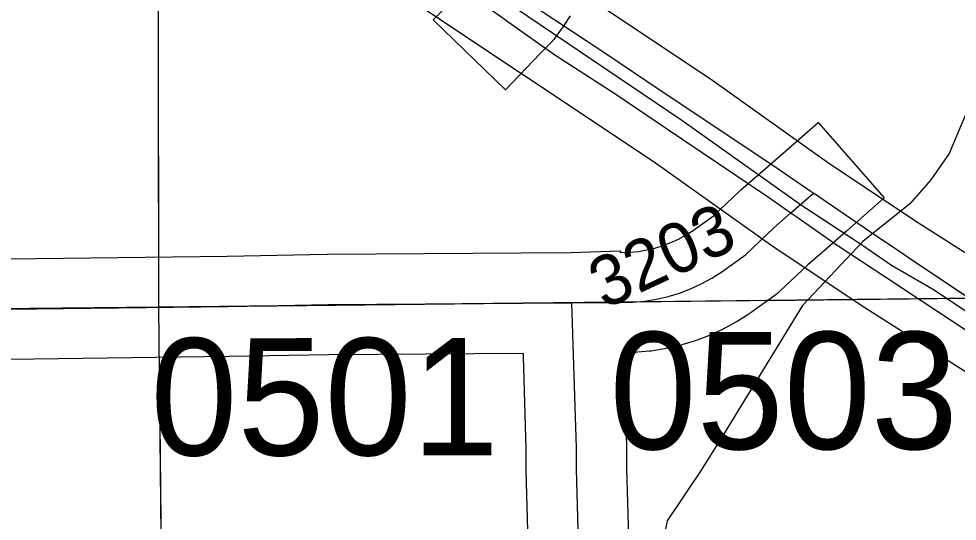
# Model space of a CAD drawing. Extents: x 23.6 to 68.7, y -63 to -29.
# Drawn here: x 39.57 to 40.131, y -45.8 to -45.499 of the extents above; entities that cross this region are included whole.
import ezdxf

# ---------------------------------------------------------------- set-up
doc = ezdxf.new("R2010")
doc.units = 0
for name, color, linetype in [('tdCoDivCarto', 7, 'Continuous'), ('tdCoHydroRiver', 7, 'Continuous'), ('tdCoPriCL', 7, 'Continuous'), ('tdCoPriDiv', 7, 'Continuous'), ('tdCoPrimary', 7, 'Continuous'), ('tdCoSecRdNmbr', 7, 'Continuous'), ('tdCoSecRteBand', 7, 'Continuous'), ('tdCoSecRteCL', 7, 'Continuous'), ('tdCoSectLine', 7, 'Continuous'), ('tdCoSectLinePart', 7, 'Continuous'), ('tdCoSurfAsphalt', 7, 'Continuous'), ('tdCoSurfConc', 7, 'Continuous'), ('tdCoSurfEarth', 7, 'Continuous'), ('tdCoTwpBndryShd', 7, 'Continuous')]:
    doc.layers.add(name, color=color, linetype=linetype)

msp = doc.modelspace()

# ---------------------------------------------------------------- linework, layer by layer
at = {"layer": 'tdCoDivCarto'}
for p, q in [((39.92058, -45.51996), (39.87084, -45.48692)), ((39.84815, -45.49084), (39.86031, -45.49947)), ((39.86031, -45.49947), (39.86147, -45.50029)), ((39.86147, -45.50029), (39.89057, -45.52093)), ((39.89057, -45.52093), (39.92657, -45.54411)), ((39.95412, -45.54264), (39.92058, -45.51996)), ((39.92657, -45.54411), (39.95789, -45.56532)), ((40.02144, -45.58753), (39.95412, -45.54264)), ((39.95789, -45.56532), (40.01831, -45.60601)), ((40.04383, -45.60275), (40.02144, -45.58753)), ((40.01831, -45.60601), (40.03173, -45.61539)), ((40.04515, -45.60364), (40.04383, -45.60275)), ((40.07925, -45.62682), (40.04515, -45.60364)), ((40.03173, -45.61539), (40.03252, -45.61594)), ((40.03252, -45.61594), (40.03403, -45.61699)), ((40.03403, -45.61699), (40.05925, -45.63461)), ((40.09736, -45.63913), (40.07925, -45.62682)), ((40.09736, -45.63913), (40.07925, -45.62682)), ((40.05925, -45.63461), (40.08783, -45.65339)), ((40.10307, -45.64301), (40.09736, -45.63913)), ((40.17254, -45.68944), (40.10307, -45.64301)), ((40.08783, -45.65339), (40.10955, -45.66766)), ((40.10955, -45.66766), (40.1569, -45.69898))]:
    msp.add_line(p, q, dxfattribs=at)
for points in [[(39.82545, -45.47617), (39.84815, -45.49084), (39.86031, -45.49947), (39.86147, -45.50029)], [(39.82545, -45.47617), (39.84815, -45.49084), (39.86031, -45.49947), (39.86147, -45.50029)], [(39.82545, -45.47617), (39.84815, -45.49084), (39.86031, -45.49947), (39.86147, -45.50029)], [(40.04383, -45.60275), (40.02144, -45.58753), (39.95412, -45.54264), (39.92058, -45.51996), (39.87084, -45.48692), (39.87074, -45.48686)], [(40.04383, -45.60275), (40.02144, -45.58753), (39.95412, -45.54264), (39.92058, -45.51996), (39.87084, -45.48692), (39.87074, -45.48686)], [(40.04383, -45.60275), (40.02144, -45.58753), (39.95412, -45.54264), (39.92058, -45.51996), (39.87084, -45.48692), (39.87074, -45.48686)], [(39.86147, -45.50029), (39.89057, -45.52093), (39.92657, -45.54411), (39.95789, -45.56532), (40.01831, -45.60601), (40.03173, -45.61539), (40.03252, -45.61594), (40.03403, -45.61699)], [(39.86147, -45.50029), (39.89057, -45.52093), (39.92657, -45.54411), (39.95789, -45.56532), (40.01831, -45.60601), (40.03173, -45.61539), (40.03252, -45.61594), (40.03403, -45.61699)], [(39.86147, -45.50029), (39.89057, -45.52093), (39.92657, -45.54411), (39.95789, -45.56532), (40.01831, -45.60601), (40.03173, -45.61539), (40.03252, -45.61594), (40.03403, -45.61699)], [(40.07925, -45.62682), (40.04515, -45.60364), (40.04383, -45.60275)], [(40.07925, -45.62682), (40.04515, -45.60364), (40.04383, -45.60275)], [(40.07925, -45.62682), (40.04515, -45.60364), (40.04383, -45.60275)], [(40.03403, -45.61699), (40.05925, -45.63461), (40.08783, -45.65339)], [(40.03403, -45.61699), (40.05925, -45.63461), (40.08783, -45.65339)], [(40.03403, -45.61699), (40.05925, -45.63461), (40.08783, -45.65339)], [(40.09736, -45.63913), (40.07925, -45.62682)], [(40.09736, -45.63913), (40.07925, -45.62682)], [(40.17254, -45.68944), (40.10307, -45.64301), (40.09736, -45.63913)], [(40.17254, -45.68944), (40.10307, -45.64301), (40.09736, -45.63913)], [(40.17254, -45.68944), (40.10307, -45.64301), (40.09736, -45.63913)], [(40.08783, -45.65339), (40.10955, -45.66766), (40.1569, -45.69898), (40.16351, -45.70323)], [(40.08783, -45.65339), (40.10955, -45.66766), (40.1569, -45.69898), (40.16351, -45.70323)], [(40.08783, -45.65339), (40.10955, -45.66766), (40.1569, -45.69898), (40.16351, -45.70323)]]:
    msp.add_lwpolyline(points, dxfattribs=at)
at = {"layer": 'tdCoHydroRiver'}
msp.add_lwpolyline([(40.13703, -45.55448), (40.12622, -45.57983), (40.11532, -45.59572), (40.10283, -45.61005), (40.07463, -45.63242), (40.03868, -45.67064), (39.99205, -45.74685), (39.97805, -45.76909), (39.95782, -45.79927), (39.95177, -45.82774)], dxfattribs=at)
at = {"layer": 'tdCoPriCL'}
msp.add_lwpolyline([(39.05572, -44.95027), (39.25701, -45.08458), (39.65245, -45.34899), (39.72324, -45.39767), (39.81178, -45.45686), (39.83018, -45.46826), (39.86665, -45.49244), (39.96645, -45.56003), (40.03798, -45.61079), (40.07382, -45.63426), (40.09186, -45.64667), (40.11723, -45.66134), (40.16822, -45.69534)], dxfattribs=at)
at = {"layer": 'tdCoPriDiv'}
for points in [[(41.39022, -46.53272), (41.16304, -46.35419), (41.09578, -46.30802), (40.96616, -46.22443), (40.75758, -46.08288), (40.71686, -46.05811), (40.64582, -46.01721), (40.4026, -45.88556), (40.33927, -45.84598), (40.15135, -45.72011), (40.07587, -45.67205), (40.02112, -45.63558), (39.94939, -45.58467), (39.79557, -45.48208), (39.63565, -45.37381), (39.03903, -44.97516), (38.81097, -44.82023), (38.75327, -44.78181), (38.6853, -44.72384), (38.6486, -44.68756), (38.61826, -44.65579), (38.57022, -44.60893), (38.54049, -44.58285), (38.379, -44.4338)], [(39.07249, -44.92536), (39.66932, -45.32415), (39.82806, -45.43163), (39.98358, -45.53536), (40.05493, -45.586), (40.10793, -45.62128), (40.18516, -45.67055), (40.37191, -45.79562), (40.43275, -45.83365), (40.67486, -45.9647), (40.74781, -46.00671), (40.79053, -46.0327), (40.99913, -46.1743), (41.12929, -46.25823), (41.19846, -46.30569), (41.42759, -46.48577)]]:
    msp.add_lwpolyline(points, dxfattribs=at)
at = {"layer": 'tdCoPrimary'}
msp.add_line((40.09736, -45.63913), (40.07925, -45.62682), dxfattribs=at)
msp.add_line((40.09736, -45.63913), (40.07925, -45.62682), dxfattribs=at)
for points in [[(40.17254, -45.68944), (40.10307, -45.64301), (40.09736, -45.63913), (40.07925, -45.62682), (40.04515, -45.60364), (40.04383, -45.60275), (40.02144, -45.58753), (39.95412, -45.54264), (39.92058, -45.51996), (39.87084, -45.48692), (39.87074, -45.48686), (39.85523, -45.47655), (39.8344, -45.46256), (39.81644, -45.45049), (39.77706, -45.42403), (39.7413, -45.39961), (39.67126, -45.35276), (39.61627, -45.31601), (39.5815, -45.29259), (39.52453, -45.25436)], [(39.82545, -45.47617), (39.84815, -45.49084), (39.86031, -45.49947), (39.86147, -45.50029)], [(39.82545, -45.47617), (39.84815, -45.49084), (39.86031, -45.49947), (39.86147, -45.50029)], [(40.04383, -45.60275), (40.02144, -45.58753), (39.95412, -45.54264), (39.92058, -45.51996), (39.87084, -45.48692), (39.87074, -45.48686)], [(40.04383, -45.60275), (40.02144, -45.58753), (39.95412, -45.54264), (39.92058, -45.51996), (39.87084, -45.48692), (39.87074, -45.48686)], [(39.84815, -45.49084), (39.86031, -45.49947), (39.86147, -45.50029), (39.89057, -45.52093), (39.92657, -45.54411), (39.95789, -45.56532), (40.01831, -45.60601), (40.03173, -45.61539), (40.03252, -45.61594), (40.03403, -45.61699), (40.05925, -45.63461), (40.08783, -45.65339), (40.10955, -45.66766), (40.1569, -45.69898)], [(39.86147, -45.50029), (39.89057, -45.52093), (39.92657, -45.54411), (39.95789, -45.56532), (40.01831, -45.60601), (40.03173, -45.61539), (40.03252, -45.61594), (40.03403, -45.61699)], [(39.86147, -45.50029), (39.89057, -45.52093), (39.92657, -45.54411), (39.95789, -45.56532), (40.01831, -45.60601), (40.03173, -45.61539), (40.03252, -45.61594), (40.03403, -45.61699)], [(40.07925, -45.62682), (40.04515, -45.60364), (40.04383, -45.60275)], [(40.07925, -45.62682), (40.04515, -45.60364), (40.04383, -45.60275)], [(40.03403, -45.61699), (40.05925, -45.63461), (40.08783, -45.65339)], [(40.03403, -45.61699), (40.05925, -45.63461), (40.08783, -45.65339)], [(40.17254, -45.68944), (40.10307, -45.64301), (40.09736, -45.63913)], [(40.17254, -45.68944), (40.10307, -45.64301), (40.09736, -45.63913)], [(40.08783, -45.65339), (40.10955, -45.66766), (40.1569, -45.69898), (40.16351, -45.70323)], [(40.08783, -45.65339), (40.10955, -45.66766), (40.1569, -45.69898), (40.16351, -45.70323)]]:
    msp.add_lwpolyline(points, dxfattribs=at)
at = {"layer": 'tdCoSecRteBand'}
for points in [[(39.89984, -45.49771), (39.89554, -45.50394), (39.89154, -45.50975), (39.89012, -45.5118), (39.88839, -45.51359), (39.88198, -45.52022), (39.86111, -45.54178), (39.81799, -45.50006), (39.83886, -45.4785)], [(39.56437, -45.64292), (39.69495, -45.64128), (39.75469, -45.64013), (39.75488, -45.64013), (39.75506, -45.64013), (39.8706, -45.63934), (39.8706, -45.63931), (39.90013, -45.63914), (39.92964, -45.63805), (39.92967, -45.63894), (39.93056, -45.63894), (39.93056, -45.63896), (39.93553, -45.63883), (39.94057, -45.63836), (39.94556, -45.63755), (39.95048, -45.63641), (39.95532, -45.63493), (39.96005, -45.63312), (39.96464, -45.631), (39.96908, -45.62857), (39.9735, -45.62574), (39.98536, -45.61718), (40.00103, -45.60242), (40.00143, -45.60205), (40.00184, -45.60169), (40.01197, -45.59282), (40.02539, -45.58107), (40.04796, -45.56131), (40.08748, -45.60645), (40.06491, -45.62621), (40.05149, -45.63796), (40.04178, -45.64647), (40.02508, -45.6622), (40.02364, -45.66355), (40.02205, -45.6647), (40.00791, -45.6749), (40.00723, -45.67538), (40.00653, -45.67583), (40.00055, -45.67966), (39.99969, -45.68021), (39.9988, -45.6807), (39.99257, -45.68411), (39.99167, -45.6846), (39.99075, -45.68503), (39.9843, -45.68801), (39.98337, -45.68844), (39.98242, -45.6888), (39.97579, -45.69134), (39.97483, -45.6917), (39.97386, -45.692), (39.96707, -45.69408), (39.96609, -45.69438), (39.96509, -45.69461), (39.95818, -45.69622), (39.95718, -45.69645), (39.95618, -45.69662), (39.94917, -45.69775), (39.94816, -45.69792), (39.94714, -45.69801), (39.94007, -45.69867), (39.93906, -45.69876), (39.93803, -45.69879), (39.93189, -45.69894), (39.93189, -45.69914), (39.9319, -45.69925), (39.9319, -45.69936), (39.93355, -45.75493), (39.93356, -45.75537), (39.93356, -45.75582), (39.93356, -45.76822), (39.937, -45.88961)], [(39.87701, -45.89097), (39.87357, -45.76949), (39.87356, -45.76907), (39.87356, -45.76864), (39.87356, -45.75626), (39.87193, -45.70125), (39.87186, -45.69934), (39.75566, -45.70012), (39.696, -45.70127), (39.6959, -45.70127), (39.6958, -45.70127), (39.56493, -45.70292), (39.56475, -45.70292), (39.56456, -45.70292), (39.55057, -45.70292), (39.37614, -45.70473), (39.20829, -45.70654), (39.20813, -45.70654), (39.20796, -45.70654), (39.17635, -45.70654), (39.00263, -45.70785)]]:
    msp.add_lwpolyline(points, dxfattribs=at)
at = {"layer": 'tdCoSecRteCL'}
for points in [[(39.90076, -45.66914), (39.93019, -45.66898), (39.93729, -45.6688), (39.94436, -45.66814), (39.95137, -45.667), (39.95829, -45.66539), (39.96508, -45.66331), (39.97171, -45.66078), (39.97816, -45.6578), (39.98438, -45.65439), (39.99036, -45.65056), (40.0045, -45.64037), (40.0216, -45.62426), (40.03173, -45.61539), (40.04515, -45.60364)], [(37.69122, -45.69178), (37.72939, -45.69111), (37.84998, -45.68985), (37.98233, -45.68805), (38.03658, -45.68755), (38.20296, -45.68607), (38.2365, -45.68574), (38.42622, -45.68311), (38.56777, -45.68147), (38.61529, -45.68114), (38.69517, -45.68024), (38.79005, -45.67917), (38.8083, -45.679), (38.96941, -45.67835), (39.00229, -45.67785), (39.17623, -45.67654), (39.20796, -45.67654), (39.37582, -45.67473), (39.55042, -45.67292), (39.56456, -45.67292), (39.69542, -45.67128), (39.75527, -45.67013), (39.90076, -45.66914)], [(39.91688, -46.6168), (39.91605, -46.60513), (39.9154, -46.55367), (39.91507, -46.48429), (39.91457, -46.42297), (39.91277, -46.35671), (39.91293, -46.2852), (39.91227, -46.2219), (39.91129, -46.15565), (39.90931, -46.0501), (39.9075, -45.97826), (39.90701, -45.89046), (39.90356, -45.76864), (39.90356, -45.75582), (39.90191, -45.70025), (39.90076, -45.66914)]]:
    msp.add_lwpolyline(points, dxfattribs=at)
at = {"layer": 'tdCoSectLine'}
for points in [[(39.65236, -44.6716), (39.65389, -45.67179)], [(39.65389, -45.67179), (40.661, -45.66039)], [(38.69483, -45.68023), (39.65389, -45.67179)], [(39.65389, -45.67179), (39.66367, -46.62552)]]:
    msp.add_lwpolyline(points, dxfattribs=at)
at = {"layer": 'tdCoSectLinePart'}
for points in [[(39.65236, -44.6716), (39.65385, -45.64181)], [(40.01722, -45.66767), (40.23865, -45.66517)], [(39.6542, -45.70167), (39.66367, -46.62552)]]:
    msp.add_lwpolyline(points, dxfattribs=at)
at = {"layer": 'tdCoSurfAsphalt'}
msp.add_lwpolyline([(38.2365, -45.68574), (38.42622, -45.68311), (38.56777, -45.68147), (38.61529, -45.68114), (38.69517, -45.68024), (38.79005, -45.67917), (38.8083, -45.679), (38.96941, -45.67835), (39.00229, -45.67785), (39.17623, -45.67654), (39.20796, -45.67654), (39.37582, -45.67473), (39.55042, -45.67292), (39.56456, -45.67292), (39.69542, -45.67128), (39.75527, -45.67013), (39.90076, -45.66914)], dxfattribs=at)
at = {"layer": 'tdCoSurfConc'}
msp.add_lwpolyline([(39.90076, -45.66914), (39.93019, -45.66898), (39.93729, -45.6688), (39.94436, -45.66814), (39.95137, -45.667), (39.95829, -45.66539), (39.96508, -45.66331), (39.97171, -45.66078), (39.97816, -45.6578), (39.98438, -45.65439), (39.99036, -45.65056), (40.0045, -45.64037), (40.0216, -45.62426), (40.03173, -45.61539), (40.04515, -45.60364)], dxfattribs=at)
at = {"layer": 'tdCoSurfEarth'}
msp.add_lwpolyline([(39.91688, -46.6168), (39.91605, -46.60513), (39.9154, -46.55367), (39.91507, -46.48429), (39.91457, -46.42297), (39.91277, -46.35671), (39.91293, -46.2852), (39.91227, -46.2219), (39.91129, -46.15565), (39.90931, -46.0501), (39.9075, -45.97826), (39.90701, -45.89046), (39.90356, -45.76864), (39.90356, -45.75582), (39.90191, -45.70025), (39.90076, -45.66914)], dxfattribs=at)
at = {"layer": 'tdCoTwpBndryShd'}
msp.add_lwpolyline([(44.65901, -45.60634), (43.65695, -45.62191), (42.65637, -45.63491), (41.6548, -45.64895), (40.661, -45.66039), (39.65389, -45.67179), (38.69483, -45.68023), (37.69088, -45.69177), (36.70119, -45.70358), (36.68706, -45.70387), (35.69482, -45.71408), (35.68276, -45.71429), (34.69417, -45.72562), (34.68447, -45.72595), (33.68954, -45.73727), (33.68064, -45.73738), (32.72321, -45.74495)], dxfattribs=at)

# ---------------------------------------------------------------- texts
at = {"layer": 'tdCoSecRdNmbr'}
for s, height, rotation, p in [('3203', 0.03, 24.9677, (39.92028, -45.67323)), ('0501', 0.07, 0.0311, (39.649, -45.76028)), ('0503', 0.07, 0.0313, (39.92333, -45.75661))]:
    msp.add_text(s, height=height, rotation=rotation, dxfattribs=at).set_placement(p)

doc.saveas('drawing.dxf')
